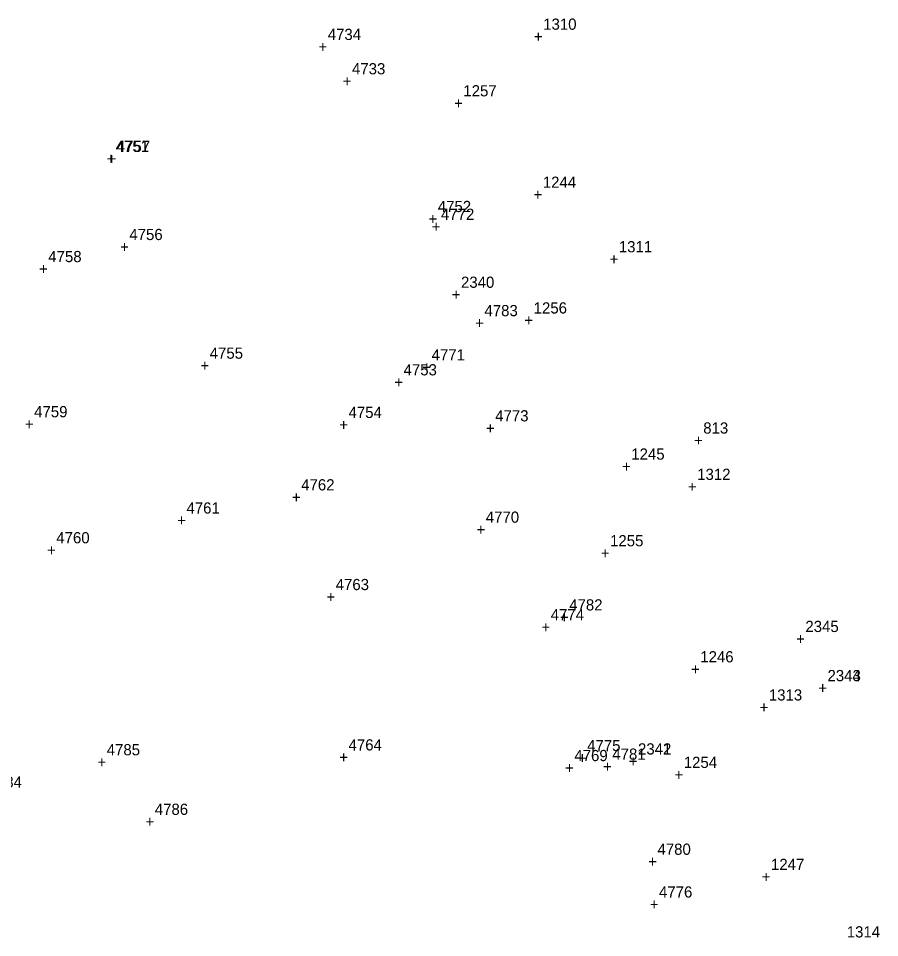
# Model space of a CAD drawing. Extents: x 1036751 to 1042192, y 772604 to 785439.
# Drawn here: x 1037673.8 to 1037865.9, y 780750.1 to 780955.2 of the extents above; entities that cross this region are included whole.
import ezdxf

# ---------------------------------------------------------------- set-up
doc = ezdxf.new("R2010")
doc.units = 0
for name, color, linetype in [('S_Control_Temp_Traverse', 7, 'Continuous'), ('S_Drainage_Culvert_Top', 7, 'Continuous'), ('S_Drainage_Invert', 7, 'Continuous'), ('S_Ground_Elevation', 7, 'Continuous'), ('S_Roadway_Centerline', 7, 'Continuous'), ('S_Roadway_Edge_Pavement', 7, 'Continuous'), ('S_Traffic_Sign_SinglePost', 7, 'Continuous'), ('S_Utilities_Pole_Power', 7, 'Continuous')]:
    doc.layers.add(name, color=color, linetype=linetype)

msp = doc.modelspace()

# ---------------------------------------------------------------- texts
at = {"layer": 'S_Control_Temp_Traverse'}
for s, p in [('813', (1037826.59, 780862.56)), ('813', (1037826.59, 780862.56)), ('813', (1037826.59, 780862.56)), ('813', (1037826.59, 780862.56)), ('813', (1037826.59, 780862.56)), ('813', (1037826.59, 780862.56)), ('+', (1037824.53, 780859.81)), ('+', (1037824.53, 780859.81)), ('+', (1037824.53, 780859.81)), ('+', (1037824.53, 780859.81)), ('+', (1037824.53, 780859.81)), ('+', (1037824.53, 780859.81))]:
    msp.add_text(s, height=2.5, dxfattribs=at).set_placement(p)
at = {"layer": 'S_Drainage_Culvert_Top'}
for s, p in [('2343', (1037854.32, 780807.3)), ('+', (1037852.26, 780804.55)), ('2342', (1037812.03, 780790.94)), ('+', (1037809.97, 780788.19))]:
    msp.add_text(s, height=2.5, dxfattribs=at).set_placement(p)
at = {"layer": 'S_Drainage_Invert'}
for s, p in [('2344', (1037854.31, 780807.3)), ('+', (1037852.25, 780804.55)), ('2341', (1037812.03, 780790.93)), ('+', (1037809.97, 780788.18))]:
    msp.add_text(s, height=2.5, dxfattribs=at).set_placement(p)
at = {"layer": 'S_Ground_Elevation'}
for s, p in [('4734', (1037742.8, 780950.4)), ('+', (1037740.73, 780947.65)), ('4733', (1037748.21, 780942.74)), ('+', (1037746.15, 780939.99)), ('4751', (1037695.49, 780925.44)), ('4757', (1037695.72, 780925.41)), ('+', (1037693.42, 780922.69)), ('+', (1037693.66, 780922.66)), ('4752', (1037767.36, 780912)), ('4772', (1037768.06, 780910.25)), ('+', (1037765.3, 780909.25)), ('+', (1037766, 780907.5)), ('4756', (1037698.53, 780905.75)), ('4758', (1037680.44, 780900.82)), ('+', (1037696.47, 780903)), ('+', (1037678.38, 780898.07)), ('4783', (1037777.77, 780888.76)), ('+', (1037775.71, 780886.01)), ('4755', (1037716.46, 780879.27)), ('4771', (1037765.98, 780878.88)), ('+', (1037714.4, 780876.52)), ('4753', (1037759.72, 780875.55)), ('+', (1037763.92, 780876.13)), ('+', (1037757.66, 780872.8)), ('4759', (1037677.29, 780866.2)), ('4754', (1037747.44, 780866.04)), ('4773', (1037780.17, 780865.28)), ('+', (1037675.23, 780863.45)), ('+', (1037745.38, 780863.29)), ('+', (1037778.11, 780862.53)), ('4762', (1037736.88, 780849.88)), ('+', (1037734.82, 780847.13)), ('4761', (1037711.28, 780844.71)), ('+', (1037709.22, 780841.96)), ('4770', (1037778.07, 780842.67)), ('+', (1037776.01, 780839.92)), ('4760', (1037682.23, 780838.07)), ('+', (1037680.17, 780835.32)), ('4763', (1037744.57, 780827.62)), ('+', (1037742.51, 780824.87)), ('4782', (1037796.68, 780823.08)), ('4774', (1037792.55, 780820.89)), ('+', (1037794.62, 780820.33)), ('+', (1037790.49, 780818.14)), ('4785', (1037693.48, 780790.75)), ('4764', (1037747.45, 780791.83)), ('4775', (1037800.69, 780791.68)), ('+', (1037745.38, 780789.08)), ('4769', (1037797.83, 780789.46)), ('+', (1037798.63, 780788.93)), ('4781', (1037806.3, 780789.77)), ('+', (1037691.42, 780788)), ('+', (1037795.76, 780786.71)), ('+', (1037804.24, 780787.02)), ('4784', (1037667.12, 780783.54)), ('4786', (1037704.21, 780777.46)), ('+', (1037702.15, 780774.71)), ('4780', (1037816.38, 780768.55)), ('+', (1037814.32, 780765.8)), ('4776', (1037816.72, 780759.01)), ('+', (1037814.66, 780756.26))]:
    msp.add_text(s, height=2.5, dxfattribs=at).set_placement(p)
at = {"layer": 'S_Roadway_Centerline'}
for s, p in [('1244', (1037790.79, 780917.41)), ('+', (1037788.73, 780914.66)), ('1245', (1037810.53, 780856.74)), ('+', (1037808.47, 780853.99)), ('1246', (1037825.93, 780811.5)), ('+', (1037823.87, 780808.75)), ('1247', (1037841.7, 780765.16)), ('+', (1037839.64, 780762.41))]:
    msp.add_text(s, height=2.5, dxfattribs=at).set_placement(p)
at = {"layer": 'S_Roadway_Edge_Pavement'}
for s, p in [('1310', (1037790.88, 780952.69)), ('+', (1037788.82, 780949.94)), ('1257', (1037773.06, 780937.82)), ('+', (1037771, 780935.07)), ('1311', (1037807.76, 780903.01)), ('+', (1037805.7, 780900.26)), ('1256', (1037788.75, 780889.36)), ('+', (1037786.69, 780886.61)), ('1312', (1037825.24, 780852.22)), ('+', (1037823.17, 780849.47)), ('1255', (1037805.8, 780837.4)), ('+', (1037803.73, 780834.65)), ('1313', (1037841.23, 780802.98)), ('+', (1037839.17, 780800.23)), ('1254', (1037822.24, 780787.93)), ('+', (1037820.18, 780785.18)), ('1314', (1037858.61, 780750.1))]:
    msp.add_text(s, height=2.5, dxfattribs=at).set_placement(p)
at = {"layer": 'S_Traffic_Sign_SinglePost'}
for s, p in [('2345', (1037849.38, 780818.27)), ('+', (1037847.32, 780815.52))]:
    msp.add_text(s, height=2.5, dxfattribs=at).set_placement(p)
at = {"layer": 'S_Utilities_Pole_Power'}
for s, p in [('2340', (1037772.53, 780895.09)), ('+', (1037770.46, 780892.34))]:
    msp.add_text(s, height=2.5, dxfattribs=at).set_placement(p)

doc.saveas('drawing.dxf')
